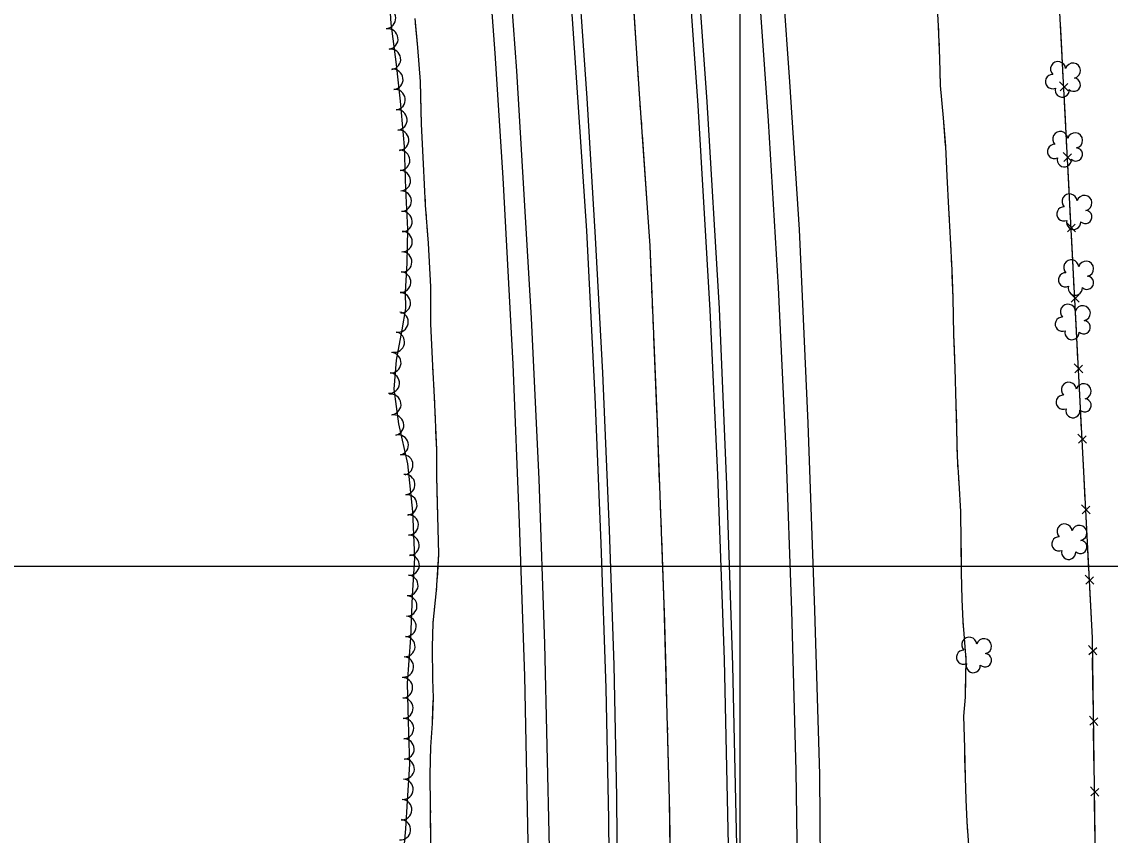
# Model space of a CAD drawing. Extents: x 353423 to 364002, y 127000 to 201942.
# Drawn here: x 361717.9 to 362145.3, y 144894.4 to 145213.6 of the extents above; entities that cross this region are included whole.
import ezdxf

# ---------------------------------------------------------------- set-up
doc = ezdxf.new("R2010")
doc.units = 0
for name, color, linetype in [('E_DTM_SlopeBottom', 7, 'Continuous'), ('E_DTM_SlopeTop', 7, 'Continuous'), ('E_FEN_Generic', 7, 'Continuous'), ('E_LAND_TreeLine', 7, 'Continuous'), ('E_STRUCT_WingWall', 7, 'Continuous')]:
    doc.layers.add(name, color=color, linetype=linetype)

msp = doc.modelspace()

# ---------------------------------------------------------------- linework, layer by layer
at = {"layer": 'E_DTM_SlopeBottom'}
for p, q in [((362128.83, 145186.46), (362125.42, 145189.99)), ((362125.61, 145186.46), (362128.61, 145189.4)), ((362130.27, 145158.81), (362126.86, 145162.33)), ((362127.05, 145158.81), (362130.05, 145161.75)), ((362131.71, 145131.16), (362128.3, 145134.68)), ((362128.48, 145131.16), (362131.49, 145134.1)), ((362133.15, 145103.5), (362129.74, 145107.02)), ((362129.92, 145103.51), (362132.93, 145106.44)), ((362134.59, 145075.85), (362131.18, 145079.37)), ((362131.36, 145075.85), (362134.37, 145078.79)), ((362136.03, 145048.2), (362132.62, 145051.72)), ((362132.8, 145048.2), (362135.81, 145051.14)), ((362137.47, 145020.54), (362134.06, 145024.07)), ((362134.24, 145020.54), (362137.24, 145023.48)), ((362138.91, 144992.89), (362135.5, 144996.41)), ((362135.68, 144992.89), (362138.68, 144995.83)), ((362140.09, 144965.16), (362136.82, 144968.81)), ((362136.87, 144965.29), (362139.98, 144968.11)), ((362140.49, 144937.47), (362137.22, 144941.12)), ((362137.27, 144937.6), (362140.38, 144940.42)), ((362140.88, 144909.79), (362137.61, 144913.43)), ((362137.66, 144909.91), (362140.77, 144912.73))]:
    msp.add_line(p, q, dxfattribs=at)
for points in [[(362057.75, 143879.11), (362086.26, 144089.26), (362101.75, 144207.58), (362112.81, 144297.07), (362127.48, 144406.47), (362133.28, 144482.98), (362138.97, 144599.46), (362140.5, 144720.02), (362140.08, 144844.53), (362138.27, 144971.85), (362124.19, 145242.39), (362114.88, 145352.34), (362079.41, 145643.45)], [(362126.24, 145202.99), (362125.73, 145212.88)], [(362126.82, 145191.76), (362126.24, 145202.99)], [(362127.68, 145175.34), (362127.16, 145185.22)], [(362128.26, 145164.1), (362127.68, 145175.34)], [(362129.12, 145147.69), (362128.6, 145157.57)], [(362129.7, 145136.45), (362129.12, 145147.69)], [(362130.56, 145120.03), (362130.04, 145129.92)], [(362131.14, 145108.8), (362130.56, 145120.03)], [(362132, 145092.38), (362131.48, 145102.26)], [(362132.58, 145081.14), (362132, 145092.38)], [(362133.43, 145064.73), (362132.92, 145074.61)], [(362134.02, 145053.49), (362133.43, 145064.73)], [(362134.88, 145037.07), (362134.36, 145046.96)], [(362135.46, 145025.83), (362134.88, 145037.07)], [(362136.31, 145009.42), (362135.8, 145019.3)], [(362136.9, 144998.18), (362136.31, 145009.42)], [(362137.75, 144981.76), (362137.24, 144991.65)], [(362138.29, 144970.53), (362138.27, 144971.85), (362137.75, 144981.76)], [(362138.52, 144954.09), (362138.38, 144963.98)], [(362138.68, 144942.84), (362138.52, 144954.09)], [(362138.92, 144926.4), (362138.78, 144936.3)], [(362139.08, 144915.15), (362138.92, 144926.4)], [(362139.31, 144898.71), (362139.17, 144908.61)], [(362139.47, 144887.46), (362139.31, 144898.71)]]:
    msp.add_lwpolyline(points, dxfattribs=at)
at = {"layer": 'E_DTM_SlopeTop'}
for points in [[(361856.63, 143888.02), (361876.04, 144048.63), (361885.39, 144128.52), (361894.63, 144211.26), (361902.74, 144294.45), (361904.99, 144322.43), (361911.25, 144401.85), (361915.88, 144474.61), (361919.32, 144536.36), (361921.84, 144595.81), (361924.28, 144681.48), (361925.32, 144746.29), (361925.74, 144817.19), (361925.12, 144889.48), (361923.27, 144969.53), (361921.03, 145034.14), (361918.13, 145097.24), (361912.31, 145194.33), (361907.71, 145256.7), (361901.89, 145325.83), (361893.94, 145405.5), (361885.45, 145481.35), (361866.69, 145623.18)], [(361926.64, 143878.59), (361942.48, 144013.25), (361950.58, 144081.99), (361958.6, 144151.11), (361966.44, 144222.26), (361973.06, 144290.79), (361979.46, 144367.44), (361984.35, 144439.05), (361988.03, 144502.36), (361991.25, 144575.92), (361993.46, 144640.94), (361995.42, 144724.93), (361995.98, 144796.94), (361995.56, 144884.45), (361993.8, 144963.42), (361991.27, 145035.83), (361988.23, 145100.37), (361983.5, 145180.77), (361977.98, 145258.16), (361972.37, 145334.54)], [(361975.99, 145320.71), (361981.59, 145257.58), (361986.87, 145182.2), (361991.7, 145101.11), (361994.59, 145031.92), (361997.05, 144960.99), (361998.79, 144878.55), (361999.11, 144796.91), (361998.73, 144738.24), (361997.75, 144679.46), (361995.79, 144609.38), (361992.48, 144528.31), (361988.38, 144452.34), (361983.31, 144380.19), (361977.69, 144307.02), (361972.12, 144245.57), (361964.71, 144178.63), (361956.44, 144104.61), (361946.43, 144022.46), (361937.89, 143949.85), (361929.63, 143878.65)], [(361879.43, 143882.9), (361893.59, 143998.54), (361899.91, 144052.98), (361907.53, 144115.97), (361914.67, 144177.33), (361921.31, 144241.09), (361927.65, 144308.65), (361933.17, 144375.09), (361937.62, 144441.44), (361940.15, 144489.75), (361943.32, 144545.93), (361945.29, 144595.19), (361947.03, 144653.15), (361948.49, 144714.99), (361949.16, 144778), (361948.98, 144843.42), (361948.5, 144900.68), (361947.34, 144952.11), (361945.42, 145008.83), (361943.02, 145066.61), (361939.81, 145131.56), (361935.12, 145201.44), (361930.64, 145265.92)], [(362014.36, 145260.3), (362019.39, 145190.04), (362023.23, 145132.07), (362026.62, 145056.13), (362029.19, 144982.74), (362031.12, 144918.23), (362031.56, 144865.34), (362032.37, 144785.61), (362031.89, 144716.17), (362029.62, 144644.42), (362027.92, 144575.1), (362024.83, 144513.93), (362020.63, 144439.57), (362016.15, 144376.7), (362010.64, 144304.07), (362002.96, 144225.78), (361994.6, 144149.61), (361986.83, 144085.52), (361979.66, 144023.56), (361971.21, 143952.92), (361965.33, 143898.25)], [(361899.57, 145256.14), (361903.72, 145201.21), (361906.88, 145152.4), (361910.81, 145079.19), (361913.29, 145016.99), (361915.29, 144956.79), (361916.62, 144891.72), (361917.06, 144837.99), (361917.22, 144784.95), (361916.62, 144722.43), (361915.28, 144658.8), (361913.65, 144602.29), (361910.98, 144539.16), (361907.89, 144482.99), (361904.2, 144424.98), (361896.57, 144320.75), (361889.55, 144247.67), (361880.63, 144162.12), (361873.78, 144102.81), (361865.65, 144032.95), (361859.06, 143978.64), (361847.81, 143885.69)], [(361947.78, 144577.86), (361949.39, 144620.87), (361950.7, 144664.85), (361951.8, 144717.73), (361952.23, 144763.57), (361952.26, 144813.05), (361952.02, 144860.63), (361951.57, 144909.48), (361950.49, 144961.19), (361948.74, 145014.17), (361946.12, 145075.89), (361943.26, 145128.89), (361939.9, 145183.65), (361935.32, 145249.44)], [(361956.29, 143899.14), (361969.63, 144012.32), (361977.04, 144074.62), (361983.51, 144130.83), (361990.09, 144187.9), (361997.14, 144256.71), (362003.67, 144328.39), (362007.98, 144384.07), (362011.93, 144443.25), (362015.29, 144497.83), (362017.81, 144555.05), (362019.85, 144609.84), (362021.43, 144668.82), (362022.82, 144734.36), (362023.23, 144793.21), (362022.87, 144855.66), (362022.04, 144919.68), (362020.26, 144982.58), (362018.02, 145045.33), (362015.04, 145109.28), (362011.14, 145174.71), (362006.86, 145235.62)]]:
    msp.add_lwpolyline(points, dxfattribs=at)
at = {"layer": 'E_FEN_Generic'}
msp.add_lwpolyline([(361867.53, 144883.75), (361868.77, 144896.86), (361869.41, 144907.89), (361870.29, 144922.24), (361869.84, 144939.09), (361869.45, 144954.07), (361870.68, 144971.83), (361871.37, 144988.31), (361872.33, 145003.2), (361871.51, 145021.46), (361869.57, 145040.11), (361865.99, 145055.86), (361864.16, 145069.4), (361865.03, 145080.86), (361867.28, 145092.74), (361868.79, 145101.04), (361868.54, 145107.45), (361869.21, 145118.89), (361869.46, 145132.25), (361868.8, 145147.9), (361868.23, 145164.6), (361866.69, 145182.41), (361865.1, 145196.83), (361862.99, 145212.88), (361861.86, 145231.47)], dxfattribs=at)
for centre, radius, start, end in [((361860.77, 145214.89), 4, 273.498, 93.4827), ((361861.68, 145206.8), 4, 277.4961, 97.4808), ((361862.72, 145198.86), 4, 277.4961, 97.4808), ((362124.83, 145194.97), 2.97, 4.006, 225.2399), ((361863.64, 145190.95), 4, 276.2698, 96.2544), ((362130.66, 145194.4), 2.97, 281.6568, 164.6301), ((362122.59, 145190.08), 2.78, 86.9769, 294.7499), ((362131, 145188.89), 2.61, 226.362, 84.2946), ((361864.51, 145183), 4, 276.2698, 96.2544), ((362126.42, 145186.78), 2.78, 163.6539, 4.6649), ((361865.22, 145175.07), 4, 274.9459, 94.9306), ((361865.91, 145167.1), 4, 274.9459, 94.9306), ((362125.66, 145167.59), 2.97, 4.006, 225.2399), ((362131.49, 145167.03), 2.97, 281.6568, 164.6301), ((362123.42, 145162.71), 2.78, 86.9769, 294.7499), ((362131.83, 145161.52), 2.61, 226.362, 84.2946), ((361866.32, 145159.22), 4, 271.9807, 91.9654), ((362127.26, 145159.4), 2.78, 163.6539, 4.6649), ((361866.59, 145151.22), 4, 271.9807, 91.9654), ((361866.9, 145143.2), 4, 272.4324, 92.4171), ((362129.33, 145143.05), 2.97, 4.006, 225.2399), ((362135.15, 145142.49), 2.97, 281.6568, 164.6301), ((361867.24, 145135.2), 4, 272.4324, 92.4171), ((362127.09, 145138.17), 2.78, 86.9769, 294.7499), ((362135.49, 145136.98), 2.61, 226.362, 84.2946), ((362130.92, 145134.86), 2.78, 163.6539, 4.6649), ((361867.27, 145127.33), 4, 268.9094, 88.8941), ((361867.12, 145119.33), 4, 268.9094, 88.8941), ((362129.99, 145117.23), 2.97, 4.006, 225.2399), ((362135.82, 145116.67), 2.97, 281.6568, 164.6301), ((361866.68, 145111.42), 4, 266.6876, 86.6722), ((362127.75, 145112.35), 2.78, 86.9769, 294.7499), ((362136.16, 145111.16), 2.61, 226.362, 84.2946), ((362131.59, 145109.04), 2.78, 163.6539, 4.6649), ((361866.61, 145103.22), 4, 272.1598, 92.1445), ((361865.7, 145095.76), 4, 259.7235, 79.7081), ((362128.7, 145099.78), 2.97, 4.006, 225.2399), ((362134.52, 145099.21), 2.97, 281.6568, 164.6301), ((362126.46, 145094.89), 2.78, 86.9769, 294.7499), ((362134.86, 145093.7), 2.61, 226.362, 84.2946), ((361864.23, 145087.91), 4, 259.2992, 79.2839), ((362130.29, 145091.59), 2.78, 163.6539, 4.6649), ((361862.85, 145079.8), 4, 265.6495, 85.6342), ((361862.24, 145071.82), 4, 265.6495, 85.6342), ((362129.04, 145069.16), 2.97, 4.006, 225.2399), ((362134.87, 145068.6), 2.97, 281.6568, 164.6301), ((361862.85, 145063.43), 4, 277.6962, 97.6809), ((362126.8, 145064.28), 2.78, 86.9769, 294.7499), ((362135.21, 145063.09), 2.61, 226.362, 84.2946), ((362130.63, 145060.97), 2.78, 163.6539, 4.6649), ((361863.96, 145055.31), 4, 282.8344, 102.8191), ((361865.74, 145047.51), 4, 282.8344, 102.8191), ((361867.52, 145039.7), 4, 282.8344, 102.8191), ((361868.31, 145031.99), 4, 275.9369, 95.9215), ((361869.14, 145024.03), 4, 275.9369, 95.9215), ((361869.65, 145016.17), 4, 272.5628, 92.5475), ((362127.36, 145013.58), 2.97, 4.006, 225.2399), ((362133.19, 145013.02), 2.97, 281.6568, 164.6301), ((361870.01, 145008.17), 4, 272.5628, 92.5475), ((362125.12, 145008.7), 2.78, 86.9769, 294.7499), ((362133.53, 145007.51), 2.61, 226.362, 84.2946), ((362128.96, 145005.39), 2.78, 163.6539, 4.6649), ((361870.05, 145000.4), 4, 266.3492, 86.3338), ((361869.54, 144992.42), 4, 266.3492, 86.3338), ((361869.11, 144984.38), 4, 267.6032, 87.5879), ((361868.78, 144976.38), 4, 267.6032, 87.5879), ((361868.35, 144968.44), 4, 266.0555, 86.0402), ((362089.92, 144969.14), 2.97, 4.006, 225.2399), ((362095.75, 144968.58), 2.97, 281.6568, 164.6301), ((362087.68, 144964.26), 2.78, 86.9769, 294.7499), ((361867.8, 144960.46), 4, 266.0555, 86.0402), ((362096.09, 144963.07), 2.61, 226.362, 84.2946), ((362091.51, 144960.95), 2.78, 163.6539, 4.6649), ((361867.4, 144952.27), 4, 271.4833, 91.468), ((361867.61, 144944.27), 4, 271.4833, 91.468), ((361867.82, 144936.27), 4, 271.5341, 91.5188), ((361868.03, 144928.26), 4, 271.5341, 91.5188), ((361868.08, 144920.45), 4, 266.4992, 86.4839), ((361867.59, 144912.46), 4, 266.4992, 86.4839), ((361867.11, 144904.46), 4, 266.665, 86.6496), ((361866.63, 144896.55), 4, 264.6088, 84.5935)]:
    msp.add_arc(centre, radius, start, end, dxfattribs=at)
at = {"layer": 'E_LAND_TreeLine'}
for p, q in [((362000, 145000), (362000, 148000)), ((362000, 143500), (362000, 146000)), ((359000, 145000), (363500, 145000)), ((359000, 145000), (363000, 145000))]:
    msp.add_line(p, q, dxfattribs=at)
at = {"layer": 'E_STRUCT_WingWall'}
for points in [[(361956.01, 145250.93), (361960.36, 145185.33), (361964.52, 145125.68), (361967.35, 145056.38), (361970.08, 144984.97), (361972.15, 144908.15), (361973.17, 144830.22), (361972.68, 144755.65), (361970.81, 144667.74), (361968.78, 144590.12), (361965.7, 144509.51)], [(362076.85, 145228.66), (362077.79, 145211.89), (362078.27, 145199.18), (362078.51, 145188.53), (362079.68, 145175.91), (362080.59, 145164.67), (362081.14, 145152.99), (362081.82, 145140.4), (362082.45, 145128.72), (362083.05, 145116.05), (362083.49, 145105.27), (362083.73, 145090.93), (362084.29, 145077.7), (362084.71, 145063.22), (362084.97, 145053.74), (362085.16, 145042.86), (362085.79, 145032.69), (362086.53, 145021.38), (362086.67, 145009.53), (362086.81, 144997.55), (362087.09, 144986.87), (362087.38, 144978.46), (362088.6, 144963.39), (362088.28, 144948.57), (362087.74, 144941.19), (362088.02, 144928.7), (362088.28, 144917.06), (362088.6, 144908.44), (362088.96, 144899.69), (362089.93, 144887.04)], [(361958.09, 145219.57), (361959.98, 145190.92)], [(361878.6, 144888.98), (361878.47, 144905.54), (361878.28, 144918.22), (361878.61, 144929.08), (361879.14, 144938.29), (361879.54, 144948.37), (361879.37, 144955.68), (361879.19, 144968.16), (361879.48, 144977.8), (361880.83, 144990.38), (361881.67, 145004.75), (361881.29, 145019.74), (361880.96, 145035.2), (361880.88, 145045.68), (361880.02, 145066.24), (361879.29, 145078.56), (361878.54, 145095.09), (361878.55, 145109.52), (361877.6, 145126.73), (361876.51, 145141.61), (361875.65, 145157.81), (361874.95, 145173.35), (361874.43, 145190.12), (361873.43, 145203.46), (361872.42, 145214.79)], [(361874.62, 145184.07), (361874.43, 145190.12), (361873.43, 145203.46), (361872.58, 145213.02)], [(362077.77, 145212.26), (362077.79, 145211.89), (362077.85, 145210.26)], [(362078, 145206.25), (362078.08, 145204.24)], [(362078.23, 145200.23), (362078.27, 145199.18), (362078.29, 145198.23)], [(362078.38, 145194.21), (362078.51, 145188.53), (362079.68, 145175.91), (362080.55, 145165.21)], [(361960.25, 145186.97), (361960.36, 145185.33), (361960.38, 145185)], [(361875.79, 145155.07), (361875.65, 145157.81), (361874.95, 145173.35), (361874.62, 145184.07)], [(361960.66, 145181.05), (361960.79, 145179.07)], [(361961.07, 145175.12), (361961.21, 145173.15)], [(361961.48, 145169.2), (361963.48, 145140.56)], [(362080.55, 145165.21), (362080.59, 145164.67), (362081.14, 145152.99), (362081.82, 145140.4), (362082.05, 145136.16)], [(361876.11, 145149.08), (361876.01, 145151.08)], [(361876.43, 145143.08), (361876.33, 145145.08)], [(361876.84, 145137.09), (361876.69, 145139.09)], [(361963.48, 145140.56), (361964.52, 145125.68), (361965.08, 145111.91)], [(361878.55, 145104.12), (361878.55, 145109.52), (361877.6, 145126.73), (361877.13, 145133.1)], [(362082.26, 145132.15), (362082.37, 145130.14)], [(362082.57, 145126.14), (362082.67, 145124.13)], [(362082.86, 145120.13), (362082.96, 145118.12)], [(362083.13, 145114.11), (362083.49, 145105.27), (362083.73, 145090.93), (362083.98, 145085.04)], [(361879.5, 145075.13), (361879.29, 145078.56), (361878.54, 145095.09), (361878.55, 145104.12)], [(361965.24, 145107.95), (361965.32, 145105.97)], [(361965.48, 145102.02), (361965.57, 145100.04)], [(361965.73, 145096.08), (361965.81, 145094.1)], [(361965.97, 145090.15), (361967.14, 145061.46)], [(362083.98, 145085.04), (362084.29, 145077.7), (362084.71, 145063.22), (362084.91, 145055.97)], [(361879.85, 145069.14), (361879.73, 145071.13)], [(361880.15, 145063.14), (361880.07, 145065.14)], [(361967.14, 145061.46), (361967.35, 145056.38), (361968.25, 145032.78)], [(361880.4, 145057.14), (361880.32, 145059.14)], [(361881.19, 145024.13), (361880.96, 145035.2), (361880.88, 145045.68), (361880.57, 145053.14)], [(362085, 145051.96), (362085.04, 145049.95)], [(362085.11, 145045.94), (362085.14, 145043.94)], [(362085.34, 145039.93), (362085.47, 145037.93)], [(362085.72, 145033.93), (362085.79, 145032.69), (362086.53, 145021.38), (362086.67, 145009.53), (362086.72, 145004.87)], [(361968.4, 145028.82), (361968.48, 145026.84)], [(361881.11, 144995.13), (361881.67, 145004.75), (361881.29, 145019.74), (361881.19, 145024.13)], [(361968.63, 145022.89), (361968.71, 145020.91)], [(361968.86, 145016.95), (361968.93, 145014.97)], [(361969.08, 145011.02), (361970.08, 144984.97), (361970.15, 144982.33)], [(362086.72, 145004.87), (362086.81, 144997.55), (362087.09, 144986.87), (362087.38, 144978.46), (362087.59, 144975.8)], [(361880.7, 144989.14), (361880.83, 144990.38), (361880.88, 144991.13)], [(361880.05, 144983.17), (361880.27, 144985.16)], [(361970.15, 144982.33), (361970.92, 144953.63)], [(361879.46, 144977.2), (361879.48, 144977.8), (361879.62, 144979.19)], [(361879.37, 144944.2), (361879.54, 144948.37), (361879.37, 144955.68), (361879.19, 144968.16), (361879.34, 144973.2)], [(362087.92, 144971.8), (362088.08, 144969.8)], [(362088.41, 144965.8), (362088.57, 144963.8)], [(362088.53, 144959.79), (362088.48, 144957.78)], [(362088.39, 144953.77), (362088.28, 144948.57), (362087.74, 144941.19), (362088.02, 144928.7), (362088.11, 144924.7)], [(361971.03, 144949.67), (361971.09, 144947.7)], [(361878.32, 144915.21), (361878.28, 144918.22), (361878.61, 144929.08), (361879.14, 144938.29), (361879.37, 144944.2)], [(361971.19, 144943.74), (361971.25, 144941.76)], [(361971.35, 144937.8), (361971.41, 144935.82)], [(361971.51, 144931.86), (361972.15, 144908.15), (361972.22, 144903.16)], [(362088.11, 144924.7), (362088.28, 144917.06), (362088.6, 144908.44), (362088.96, 144899.69), (362089.27, 144895.64)], [(361878.41, 144909.21), (361878.39, 144911.21)], [(361878.49, 144903.2), (361878.47, 144905.2)], [(361972.22, 144903.16), (361972.59, 144874.46)], [(361878.54, 144897.2), (361878.52, 144899.2)]]:
    msp.add_lwpolyline(points, dxfattribs=at)

doc.saveas('drawing.dxf')
